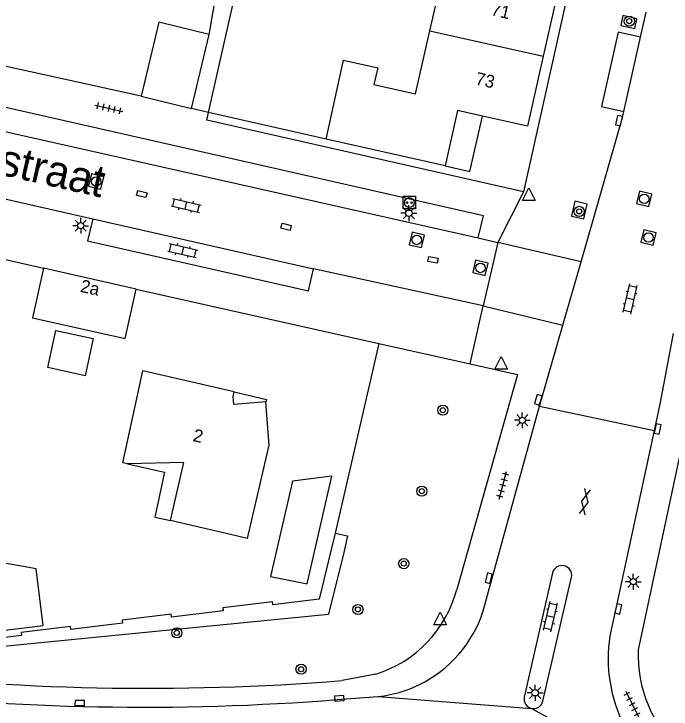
# Model space of a CAD drawing. Extents: x 128999 to 131010, y 395498 to 399007.
# Drawn here: x 129279.7 to 129331.4, y 398637.3 to 398692 of the extents above; entities that cross this region are included whole.
import ezdxf

# ---------------------------------------------------------------- set-up
doc = ezdxf.new("R2010")
doc.units = 0
for name, color, linetype in [('gg-afsc-erfafscheiding', 7, 'Continuous'), ('gg-afsc-muur', 7, 'Continuous'), ('gg-anno-huisnummerreeks BGT', 7, 'Continuous'), ('gg-anno-openbare ruimte label', 7, 'Continuous'), ('gg-bbg-bijgebouw', 7, 'Continuous'), ('gg-bbg-gedigitaliseerde bebouwing', 7, 'Continuous'), ('gg-bbg-gedigitaliseerde bijgebouw', 7, 'Continuous'), ('gg-bbg-hoofdgebouw', 7, 'Continuous'), ('gg-bbg-luifel en loopbrug', 7, 'Continuous'), ('gg-bbg-onder overbouw', 7, 'Continuous'), ('gg-bbg-pand overbouw', 7, 'Continuous'), ('gg-bbg-tussenscheiding', 7, 'Continuous'), ('gg-knt-verharding', 7, 'Continuous'), ('gg-knt-verharding nz', 7, 'Continuous'), ('gt-grn-groengrens', 7, 'Continuous'), ('gt-grn-weggrens', 7, 'Continuous'), ('gt-symb-boom', 7, 'Continuous'), ('gt-symb-gesloten verharding', 7, 'Continuous'), ('gt-symb-klinker verharding', 7, 'Continuous'), ('gt-symb-kolk', 7, 'Continuous'), ('gt-symb-kolk center center', 7, 'Continuous'), ('gt-symb-laadpunt elektrisch vervoer', 7, 'Continuous'), ('gt-symb-lichtmast', 7, 'Continuous'), ('gt-symb-rioolschacht', 7, 'Continuous'), ('gt-symb-tegel verharding', 7, 'Continuous'), ('gt-symb-waterafsluiter', 7, 'Continuous')]:
    doc.layers.add(name, color=color, linetype=linetype)

# ---------------------------------------------------------------- blocks, each defined once
blk = doc.blocks.new('gt0-KL1')
at = {"layer": 'gt-symb-klinker verharding'}
for p, q in [((-1.15, 0.3), (1.15, 0.3)), ((-1, -0.3), (-1, 0.3)), ((-0.5, 0.3), (-0.5, 0.45)), ((0, -0.3), (0, 0.3)), ((0.5, 0.3), (0.5, 0.45)), ((1, -0.3), (1, 0.3)), ((-1.15, -0.3), (1.15, -0.3)), ((-0.5, -0.45), (-0.5, -0.3)), ((0.5, -0.45), (0.5, -0.3))]:
    blk.add_line(p, q, dxfattribs=at)
blk = doc.blocks.new('gt0-RS')
at = {"layer": 'gt-symb-rioolschacht'}
blk.add_lwpolyline([(-0.5, -0.5), (0.5, -0.5), (0.5, 0.5), (-0.5, 0.5)], close=True, dxfattribs=at)
blk.add_circle((0, 0), 0.375, dxfattribs=at)
blk = doc.blocks.new('gt0-TEG1')
at = {"layer": 'gt-symb-tegel verharding'}
for p, q in [((-1.125, 0), (1.125, 0)), ((-0.9, -0.25), (-0.9, 0.25)), ((-0.45, -0.25), (-0.45, 0.25)), ((0, -0.25), (0, 0.25)), ((0.45, -0.25), (0.45, 0.25)), ((0.9, -0.25), (0.9, 0.25))]:
    blk.add_line(p, q, dxfattribs=at)
blk = doc.blocks.new('gt0-LMAST')
at = {"layer": 'gt-symb-lichtmast'}
for p, q in [((-0.005, 0.246), (-0.005, 0.621)), ((-0.182, 0.173), (-0.447, 0.438)), ((0.172, 0.173), (0.437, 0.438)), ((-0.255, -0.004), (-0.63, -0.004)), ((-0.182, -0.181), (-0.447, -0.446)), ((-0.005, -0.254), (-0.005, -0.629)), ((0.437, -0.446), (0.172, -0.181)), ((0.245, -0.004), (0.62, -0.004))]:
    blk.add_line(p, q, dxfattribs=at)
blk.add_circle((-0.005, -0.004), 0.25, dxfattribs=at)
blk = doc.blocks.new('gt0-KOLK')
at = {"layer": 'gt-symb-kolk'}
blk.add_lwpolyline([(0, 0), (0.375, 0), (0.375, 0.4), (-0.375, 0.4), (-0.375, 0), (0, 0)], dxfattribs=at)
blk = doc.blocks.new('gt0-WAFSL')
at = {"layer": 'gt-symb-waterafsluiter'}
for p, q in [((-0.5, -0.333), (0, 0.667)), ((0, 0.667), (0.5, -0.333)), ((0.5, -0.333), (-0.5, -0.333))]:
    blk.add_line(p, q, dxfattribs=at)
blk = doc.blocks.new('gt0-BOOM')
at = {"layer": 'gt-symb-boom'}
for radius in [0.4, 0.2]:
    blk.add_circle((0, 0), radius, dxfattribs=at)
blk = doc.blocks.new('gt0-GESVH1')
at = {"layer": 'gt-symb-gesloten verharding'}
for p, q in [((-0.992, -0.261), (0.008, 0.239)), ((0.008, -0.261), (-0.992, 0.239)), ((0.008, 0.239), (1.008, -0.261)), ((1.008, 0.239), (0.008, -0.261))]:
    blk.add_line(p, q, dxfattribs=at)
blk = doc.blocks.new('gt0-KOLKCC')
at = {"layer": 'gt-symb-kolk center center'}
blk.add_lwpolyline([(-0.375, 0.2), (0.375, 0.2), (0.375, -0.2), (-0.375, -0.2)], close=True, dxfattribs=at)
blk = doc.blocks.new('gt0-LEV')
at = {"layer": 'gt-symb-laadpunt elektrisch vervoer'}
blk.add_lwpolyline([(-0.486, 0.501), (0.486, 0.501), (0.486, -0.499), (-0.486, -0.499)], close=True, dxfattribs=at)
for centre, radius in [((0, 0), 0.393), ((-0.186, 0), 0.0566), ((0.186, 0), 0.0566)]:
    blk.add_circle(centre, radius, dxfattribs=at)

msp = doc.modelspace()

# ---------------------------------------------------------------- linework, layer by layer
at = {"layer": 'gg-afsc-erfafscheiding'}
msp.add_line((129308.398, 398666.09), (129304.96, 398651.182), dxfattribs=at)
for points in [[(129304.96, 398651.182), (129304.66, 398649.883), (129303.708, 398645.983)], [(129303.708, 398645.983), (129300.046, 398645.536), (129300.017, 398645.774), (129296.117, 398645.299), (129296.147, 398645.06), (129292.088, 398644.565), (129292.059, 398644.803), (129288.199, 398644.332), (129288.228, 398644.094), (129284.159, 398643.598), (129284.13, 398643.836), (129280.24, 398643.362), (129280.269, 398643.123), (129278.515, 398642.909)]]:
    msp.add_lwpolyline(points, dxfattribs=at)
at = {"layer": 'gg-afsc-muur'}
for p, q in [((129294.995, 398684.27), (129297.2, 398694.03)), ((129295.048, 398690.407), (129295.438, 398692.653)), ((129289.674, 398685.562), (129278.557, 398687.979)), ((129304.241, 398682.18), (129294.995, 398684.27))]:
    msp.add_line(p, q, dxfattribs=at)
at = {"layer": 'gg-bbg-bijgebouw'}
for p, q in [((129293.638, 398684.587), (129295.048, 398690.407)), ((129289.674, 398685.562), (129293.638, 398684.587))]:
    msp.add_line(p, q, dxfattribs=at)
for points in [[(129295.048, 398690.407), (129291.084, 398691.381), (129289.674, 398685.562)], [(129299.871, 398647.75), (129302.751, 398647.18), (129304.7, 398655.65), (129301.611, 398655.27), (129299.871, 398647.75)]]:
    msp.add_lwpolyline(points, dxfattribs=at)
at = {"layer": 'gg-bbg-gedigitaliseerde bebouwing'}
for p, q in [((129312.415, 398690.689), (129313.603, 398695.959)), ((129311.3, 398685.74), (129312.415, 398690.689))]:
    msp.add_line(p, q, dxfattribs=at)
at = {"layer": 'gg-bbg-gedigitaliseerde bijgebouw'}
msp.add_lwpolyline([(129282.98, 398667.123), (129285.91, 398666.482), (129285.269, 398663.551), (129282.338, 398664.193), (129282.98, 398667.123)], dxfattribs=at)
at = {"layer": 'gg-bbg-hoofdgebouw'}
for p, q in [((129322.522, 398693.95), (129321.338, 398688.69)), ((129313.621, 398680.06), (129304.241, 398682.18)), ((129289.301, 398670.36), (129282.001, 398672.02)), ((129297.013, 398662.279), (129289.831, 398663.93)), ((129299.754, 398658.088), (129299.512, 398661.499)), ((129298.071, 398650.76), (129299.754, 398658.088)), ((129298.071, 398650.76), (129292, 398652.16))]:
    msp.add_line(p, q, dxfattribs=at)
for points in [[(129321.338, 398688.69), (129320.101, 398683.19), (129316.559, 398683.982)], [(129304.241, 398682.18), (129305.63, 398688.38), (129308.32, 398687.78), (129308.02, 398686.47), (129311.3, 398685.74)], [(129316.559, 398683.982), (129314.601, 398684.42), (129313.621, 398680.06)], [(129282.001, 398672.02), (129281.121, 398668.12), (129288.43, 398666.48), (129289.301, 398670.36)], [(129288.603, 398656.613), (129288.242, 398656.692), (129289.831, 398663.93)], [(129299.512, 398661.499), (129296.983, 398661.301), (129296.932, 398661.928), (129297.013, 398662.279)]]:
    msp.add_lwpolyline(points, dxfattribs=at)
at = {"layer": 'gg-bbg-luifel en loopbrug'}
for points in [[(129313.621, 398680.06), (129315.572, 398679.619), (129316.559, 398683.982)], [(129297.013, 398662.279), (129299.557, 398661.694), (129299.512, 398661.499)], [(129277.751, 398646.34), (129277.007, 398643.289), (129281.97, 398643.893), (129281.426, 398648.36), (129278.322, 398648.903)]]:
    msp.add_lwpolyline(points, dxfattribs=at)
at = {"layer": 'gg-bbg-onder overbouw'}
msp.add_lwpolyline([(129292, 398652.16), (129293.057, 398656.74), (129288.603, 398656.613)], dxfattribs=at)
at = {"layer": 'gg-bbg-pand overbouw'}
msp.add_lwpolyline([(129288.603, 398656.613), (129291.534, 398655.972), (129290.759, 398652.432), (129292, 398652.16)], dxfattribs=at)
at = {"layer": 'gg-bbg-tussenscheiding'}
msp.add_line((129312.415, 398690.689), (129321.338, 398688.69), dxfattribs=at)
at = {"layer": 'gg-knt-verharding'}
for p, q in [((129335.134, 398746.68), (129319.781, 398678.02)), ((129329.016, 398690.195), (129329.461, 398692.16)), ((129276.849, 398677.944), (129285.868, 398675.9)), ((129316.231, 398674.394), (129317.761, 398674.05)), ((129317.761, 398674.05), (129316.621, 398669.05)), ((129322.887, 398667.534), (129324.323, 398672.528)), ((129316.621, 398669.05), (129303.248, 398671.975)), ((129289.301, 398670.36), (129308.398, 398666.09)), ((129321.051, 398661.15), (129322.887, 398667.534)), ((129308.398, 398666.09), (129315.599, 398664.48)), ((129316.758, 398645.526), (129321.051, 398661.15)), ((129321.051, 398661.15), (129330.074, 398659.241)), ((129328.835, 398641.996), (129332.801, 398660.55)), ((129330.074, 398659.241), (129327.663, 398648.041)), ((129322.07, 398648.05), (129319.851, 398638.27)), ((129321.32, 398637.959), (129323.581, 398647.7)), ((129308.152, 398640.08), (129305.501, 398639.57)), ((129305.133, 398638.08), (129308.341, 398638.31))]:
    msp.add_line(p, q, dxfattribs=at)
for points in [[(129328.552, 398690.882), (129328.721, 398691.638), (129327.608, 398691.887), (129327.448, 398691.109), (129328.552, 398690.882)], [(129329.016, 398690.195), (129327.244, 398690.593), (129325.93, 398684.74), (129327.689, 398684.335)], [(129196.71, 398688.019), (129218.941, 398683.01), (129222.841, 398685.53), (129282.001, 398672.02)], [(129316.231, 398674.394), (129316.631, 398676.128), (129266.726, 398687.436), (129266.322, 398685.623)], [(129319.781, 398678.02), (129294.851, 398683.65), (129294.995, 398684.27)], [(129324.323, 398672.528), (129327.581, 398683.86), (129327.689, 398684.335)], [(129324.545, 398675.9), (129324.805, 398677.064), (129323.847, 398677.284), (129323.583, 398676.113), (129324.545, 398675.9)], [(129285.868, 398675.9), (129285.466, 398674.162), (129302.874, 398670.242), (129303.248, 398671.975)], [(129331.582, 398666.89), (129330.521, 398661.32), (129330.074, 398659.241)], [(129315.599, 398664.48), (129319.311, 398663.65), (129314.541, 398646.74)], [(129327.663, 398648.041), (129327.074, 398645.255), (129326.594, 398643.088)]]:
    msp.add_lwpolyline(points, dxfattribs=at)
for centre, radius, start, end in [((129322.819, 398647.846), 0.776, 349.1592, 164.7574), ((129305.364, 398649.149), 9.488, 287.0884, 345.2911), ((129307.257, 398648.092), 9.841, 298.9585, 344.8871), ((129338.176, 398641.293), 11.72, 171.1879, 207.0209), ((129338.936, 398641.54), 10.112, 177.4145, 227.7832), ((129290.202, 398833.566), 194.599, 263.12961, 274.50926), ((129307.256, 398648.093), 9.843, 276.3312, 298.9626), ((129289.917, 398829.487), 192.01, 263.27055, 274.5452), ((129320.586, 398638.118), 0.751, 168.2981, 258.0624), ((129320.586, 398638.118), 0.751, 258.0829, 347.7971)]:
    msp.add_arc(centre, radius, start, end, dxfattribs=at)
at = {"layer": 'gg-knt-verharding nz'}
for p, q in [((129327.689, 398684.335), (129329.016, 398690.195)), ((129266.322, 398685.623), (129316.231, 398674.394)), ((129285.868, 398675.9), (129303.248, 398671.975))]:
    msp.add_line(p, q, dxfattribs=at)
at = {"layer": 'gt-grn-groengrens'}
msp.add_line((129278.589, 398642.244), (129304.447, 398644.792), dxfattribs=at)
msp.add_lwpolyline([(129304.96, 398651.182), (129305.932, 398650.948), (129305.633, 398649.652), (129304.447, 398644.792)], dxfattribs=at)
at = {"layer": 'gt-grn-weggrens'}
for p, q in [((129294.995, 398684.27), (129293.638, 398684.587)), ((129319.781, 398678.02), (129317.761, 398674.05)), ((129324.323, 398672.528), (129317.761, 398674.05)), ((129315.599, 398664.48), (129316.621, 398669.05)), ((129316.621, 398669.05), (129322.887, 398667.534)), ((129308.341, 398638.31), (129320.431, 398637.383)), ((129320.431, 398637.383), (129331.248, 398631.542))]:
    msp.add_line(p, q, dxfattribs=at)

# ---------------------------------------------------------------- block references
at = {"layer": 'gt-symb-boom'}
for p in [(129328.125, 398691.455), (129324.183, 398676.484), (129313.435, 398660.845), (129311.78, 398654.474), (129310.36, 398648.771), (129306.759, 398645.17), (129292.489, 398643.325), (129302.278, 398640.466)]:
    msp.add_blockref('gt0-BOOM', p, dxfattribs=at)
at = {"layer": 'gt-symb-gesloten verharding', "rotation": 77.88123966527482}
msp.add_blockref('gt0-GESVH1', (129324.606, 398653.636), dxfattribs=at)
at = {"layer": 'gt-symb-klinker verharding'}
for p, rotation in [((129293.226, 398676.949), -12.771242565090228), ((129292.968, 398673.403), -12.590950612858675), ((129328.202, 398669.599), 76.93666266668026), ((129321.925, 398644.598), 76.93666266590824)]:
    msp.add_blockref('gt0-KL1', p, dxfattribs=dict(at, rotation=rotation))
at = {"layer": 'gt-symb-kolk'}
for p, rotation in [((129327.515, 398683.593), 78.04935273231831), ((129321.147, 398661.611), 72.90569440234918), ((129330.155, 398659.403), -101.13011108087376), ((129317.241, 398647.581), 75.88039706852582), ((129327.074, 398645.255), -102.1868402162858), ((129305.301, 398637.984), 4.187704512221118), ((129284.849, 398637.609), -1.2603038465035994)]:
    msp.add_blockref('gt0-KOLK', p, dxfattribs=dict(at, rotation=rotation))
at = {"layer": 'gt-symb-kolk center center'}
for p, rotation in [((129289.739, 398677.845), 167.22875743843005), ((129301.1, 398675.269), 167.3531465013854), ((129312.674, 398672.683), 169.69002960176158)]:
    msp.add_blockref('gt0-KOLKCC', p, dxfattribs=dict(at, rotation=rotation))
at = {"layer": 'gt-symb-laadpunt elektrisch vervoer'}
msp.add_blockref('gt0-LEV', (129310.802, 398677.176), dxfattribs=at)
at = {"layer": 'gt-symb-lichtmast'}
for p in [(129310.77, 398676.345), (129284.931, 398675.364), (129319.705, 398660.055), (129328.445, 398647.353), (129320.712, 398638.615)]:
    msp.add_blockref('gt0-LMAST', p, dxfattribs=at)
at = {"layer": 'gt-symb-rioolschacht'}
for p, rotation in [((129286.148, 398678.834), 76.93666266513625), ((129329.3, 398677.473), 76.93666266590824), ((129311.387, 398674.24), 76.93666266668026), ((129329.636, 398674.429), 76.93666266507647), ((129316.399, 398672.039), 76.93666266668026)]:
    msp.add_blockref('gt0-RS', p, dxfattribs=dict(at, rotation=rotation))
at = {"layer": 'gt-symb-tegel verharding'}
for p, rotation in [((129287.158, 398684.6), -12.77124256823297), ((129318.163, 398654.925), 74.62927456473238), ((129328.357, 398637.734), -63.43494882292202)]:
    msp.add_blockref('gt0-TEG1', p, dxfattribs=dict(at, rotation=rotation))
at = {"layer": 'gt-symb-waterafsluiter'}
for p in [(129320.221, 398677.676), (129318.039, 398664.399), (129313.235, 398644.282)]:
    msp.add_blockref('gt0-WAFSL', p, dxfattribs=at)

# ---------------------------------------------------------------- texts
at = {"layer": 'gg-anno-huisnummerreeks BGT'}
for s, rotation, p in [('71', 347.3, (129317.171, 398691.932)), ('73', 347.4, (129315.947, 398686.484)), ('2a', 347.4, (129284.834, 398670.167)), ('2', 347.1, (129293.704, 398658.422))]:
    msp.add_text(s, height=1, rotation=rotation, dxfattribs=at).set_placement(p)
at = {"layer": 'gg-anno-openbare ruimte label'}
msp.add_text('Drunenstraat', height=2.5, rotation=347.2, dxfattribs=at).set_placement((129267.663, 398681.864))

doc.saveas('drawing.dxf')
